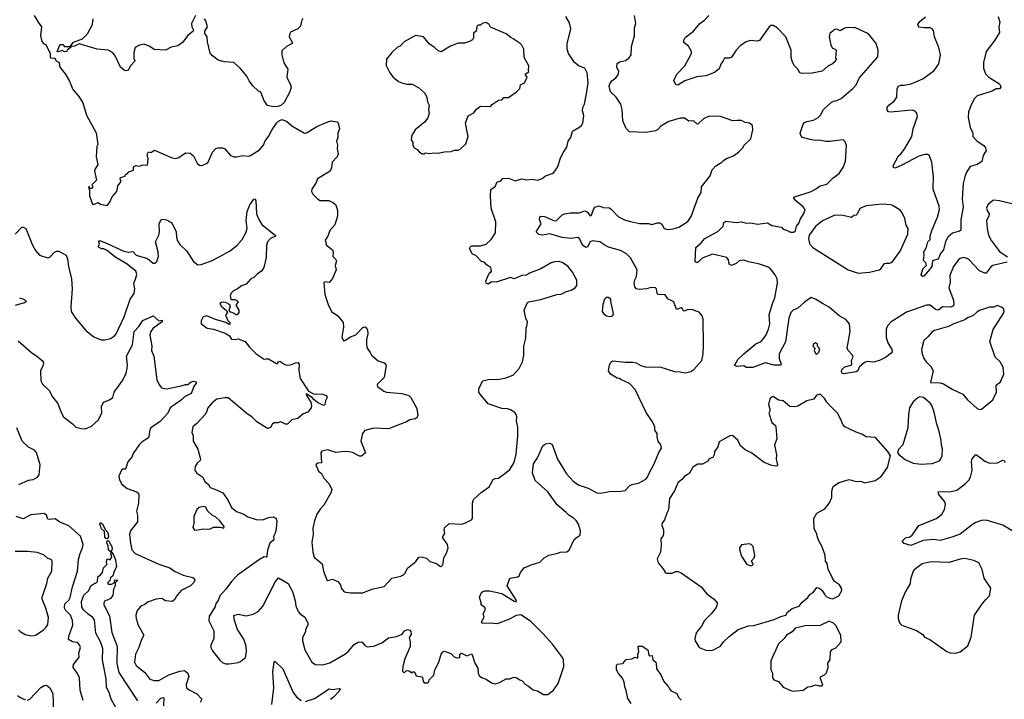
# Model space of a CAD drawing. Extents: x 2057697 to 2160550, y 827490 to 1016834.
# Tile 355 of 509: x 2098125 to 2106908, y 954272 to 960338. Entities that reach past the tile are written whole.
import ezdxf

# ---------------------------------------------------------------- set-up
doc = ezdxf.new("R2010")
doc.units = 0

msp = doc.modelspace()

# ---------------------------------------------------------------- linework, layer by layer
at = {"layer": '0CON20XD'}
for points in [[(2098255.7, 960375.7), (2098290, 960315), (2098321.2, 960275), (2098310, 960195), (2098322.3, 960142.3), (2098341.7, 960121.7), (2098360, 960115), (2098397, 960037), (2098397.5, 960005), (2098403.6, 959993.6), (2098436.1, 959996.1), (2098450.7, 959970.7), (2098478.8, 959955), (2098483.3, 959913.3), (2098532.5, 959855), (2098569.1, 959789.1), (2098599.2, 959715), (2098653, 959653), (2098688, 959595), (2098721.2, 959485), (2098806.9, 959326.9), (2098822.5, 959225), (2098813.9, 959206.1), (2098808.8, 959115), (2098823.6, 959046.4), (2098795, 959000), (2098792.5, 958985), (2098810, 958905), (2098770, 958865), (2098777.5, 958845), (2098765, 958830), (2098751.7, 958831.7), (2098745, 958850), (2098740, 958845), (2098746.7, 958815), (2098748.6, 958765), (2098775, 958690), (2098785, 958687.5), (2098825, 958707.5), (2098845, 958692.5), (2098905, 958680), (2098930.7, 958709.3), (2098951.7, 958758.3), (2098993.3, 958805), (2099000, 958855), (2099030, 958895), (2099022.5, 958915), (2099025, 958930), (2099065, 958940), (2099070, 958955), (2099085, 958962.5), (2099099.3, 958980.7), (2099140, 958995), (2099140, 959025), (2099148.3, 959031.7), (2099165, 959036.7), (2099195, 959030), (2099225, 959043.3), (2099265, 959040), (2099272.5, 959095), (2099262.5, 959135), (2099275, 959157.5), (2099295, 959152.5), (2099327, 959173), (2099475, 959108), (2099515, 959100), (2099545, 959108.8), (2099605, 959148.8), (2099646.4, 959146.4), (2099675, 959123.3), (2099711.7, 959051.7), (2099735, 959035.8), (2099759.7, 959040.3), (2099805, 959061.2), (2099845, 959156.7), (2099875, 959188.8), (2099895, 959193.8), (2099933.6, 959193.6), (2099955, 959186.2), (2100007, 959127), (2100035, 959113.8), (2100060, 959115), (2100116.4, 959126.4), (2100165, 959121.2), (2100184.1, 959125.9), (2100264.1, 959175.9), (2100300.8, 959219.2), (2100315, 959257.5), (2100346.1, 959293.9), (2100375, 959352.5), (2100416.4, 959413.6), (2100435, 959432.5), (2100465, 959447.5), (2100505, 959432.5), (2100551.7, 959391.7), (2100665, 959326.2), (2100685, 959326.7), (2100774.3, 959385.7), (2100872.7, 959427.3), (2100905, 959433.8), (2100957, 959427), (2100967, 959417), (2100976.7, 959365), (2100963.8, 959325), (2100963.8, 959285), (2100951.2, 959255), (2100959.5, 959219.5), (2100956.7, 959185), (2100965, 959140), (2100955.8, 959114.2), (2100913.8, 959065), (2100906.7, 959015), (2100893.6, 958986.4), (2100782.3, 958917.7), (2100770, 958885), (2100730, 958825), (2100726.7, 958805), (2100739.3, 958779.3), (2100781.7, 958738.3)], [(2099693.3, 960375), (2099658.8, 960305), (2099661.2, 960275), (2099676, 960245), (2099672, 960235), (2099623.7, 960196.3), (2099576.9, 960133.1), (2099535, 960104), (2099475, 960093.3), (2099425, 960066), (2099325, 960072), (2099285, 960098), (2099235, 960119.2), (2099195, 960110.8), (2099155, 960088.8), (2099143.9, 960043.9), (2099143.3, 959995), (2099152.5, 959975), (2099150, 959965), (2099113.9, 959926.1), (2099093.6, 959886.4), (2099075, 959880), (2099060, 959885), (2099025, 959913.8), (2098975, 960022.5), (2098953.3, 960045), (2098915.5, 960065.5), (2098815, 960075.7), (2098655, 960123.8), (2098615, 960102.5), (2098591.7, 960098.3), (2098550, 960065), (2098545, 960052.5), (2098525, 960050), (2098505, 960062.5), (2098465, 960050), (2098460, 960055), (2098480, 960105), (2098490, 960115), (2098510, 960115), (2098525, 960100), (2098575, 960100), (2098605, 960137.5), (2098685, 960167.5), (2098729.7, 960210.3), (2098775.6, 960294.4), (2098782.2, 960345)], [(2100652.3, 960347.7), (2100638.8, 960325), (2100629.5, 960280.5), (2100607.5, 960255), (2100542.3, 960227.7), (2100533.8, 960215), (2100528.8, 960185), (2100555.9, 960135.9), (2100555.9, 960124.1), (2100505, 960100), (2100465, 960060), (2100462.5, 960025), (2100481.7, 959951.7), (2100516, 959895), (2100507.5, 959825), (2100542, 959755), (2100546, 959735), (2100533.8, 959695), (2100485, 959597.5), (2100455, 959571.2), (2100428.3, 959561.7), (2100385, 959558.8), (2100335, 959573.3), (2100306.7, 959615), (2100275, 959690), (2100255, 959700), (2100205, 959747.5), (2100172.2, 959792.2), (2100150.8, 959835), (2100093.3, 959905), (2100035, 959954.3), (2099952.9, 959962.9), (2099895, 959977.5), (2099845, 960016.2), (2099825, 960040), (2099799.1, 960139.1), (2099798.6, 960185), (2099775.6, 960215.6), (2099775.6, 960235), (2099799.2, 960275), (2099785, 960327.5), (2099775, 960346.2)], [(2099865, 956146.7), (2099936.7, 956115), (2099985, 956047.5), (2100013.3, 955985), (2100059.3, 955949.3), (2100125, 955926.2), (2100159.7, 955899.7), (2100235, 955877.8), (2100295, 955874.3), (2100345, 955894), (2100385, 955900), (2100409.5, 955889.5), (2100418.8, 955865), (2100413.3, 955795), (2100403.3, 955755), (2100388, 955725), (2100391.2, 955695), (2100356.2, 955665), (2100337, 955603), (2100330.7, 955549.3), (2100325, 955542.5), (2100305, 955543.3), (2100254.6, 955515.4), (2100068.1, 955381.9), (2100014.3, 955325), (2099965.5, 955254.5), (2099910, 955195), (2099896.2, 955155), (2099875, 955127.5), (2099867.7, 955102.3), (2099826.7, 955033.3), (2099816.7, 955015), (2099811.7, 954971.7), (2099857.5, 954885), (2099856.2, 954815), (2099831.2, 954755), (2099831.2, 954735), (2099843.8, 954705), (2099910.5, 954620.5), (2099938.3, 954598.3), (2099965, 954588.8), (2099995, 954588), (2100075, 954600), (2100095, 954608.8), (2100138.8, 954645), (2100148, 954695), (2100145.7, 954745.7), (2100125, 954810), (2100068, 954895), (2100041.2, 954975), (2100035, 955020), (2100075, 955031.2), (2100145, 955018.8), (2100207.3, 955032.7), (2100253.8, 955055), (2100294.2, 955105), (2100406.2, 955325), (2100435, 955356.7), (2100521.2, 955305), (2100557.5, 955235), (2100581.7, 955151.7), (2100587.3, 955107.3), (2100609.2, 955055), (2100626, 955035), (2100668.8, 955005), (2100694.3, 954955), (2100694.2, 954935), (2100676, 954895), (2100673.8, 954875), (2100647.1, 954825), (2100648.6, 954795), (2100668, 954715), (2100730, 954605), (2100764.2, 954584.2), (2100828.8, 954581.2), (2100891.2, 954598.8), (2101025, 954676), (2101058, 954702), (2101107.5, 954762.5), (2101145, 954782.2), (2101177.5, 954785), (2101205, 954753.8), (2101225, 954742), (2101285, 954745.8), (2101355, 954778), (2101415, 954820.6), (2101485.6, 954834.4), (2101535.7, 954854.3), (2101557.5, 954885), (2101585, 954896.7), (2101605, 954890), (2101615, 954877.5), (2101616, 954854), (2101600, 954825), (2101608, 954785), (2101607.5, 954745), (2101561.2, 954635), (2101543.3, 954565), (2101540, 954525), (2101555, 954510), (2101575, 954530), (2101595, 954527.5), (2101625, 954510), (2101633, 954517), (2101647, 954517), (2101663, 954483), (2101715, 954473.3), (2101727.5, 954427.5), (2101738.3, 954418.3), (2101765, 954420), (2101775, 954430), (2101777.5, 954445), (2101820.7, 954489.3), (2101828.8, 954535), (2101863.3, 954605), (2101884.4, 954675.6), (2101900, 954695), (2101915, 954701.2), (2101971.2, 954681.2), (2102001.7, 954651.7), (2102025, 954642.5), (2102050, 954645), (2102050, 954675), (2102065, 954683.3), (2102115, 954660), (2102158.3, 954678.3), (2102184.1, 954594.1), (2102211.7, 954551.7), (2102213.3, 954505), (2102223.8, 954485), (2102245, 954466.2), (2102285, 954452), (2102335, 954418.8), (2102365, 954411.2), (2102405, 954422), (2102464.3, 954455.7), (2102495, 954456), (2102535, 954468.8), (2102555, 954466.2), (2102585, 954446.7), (2102606.1, 954436.1), (2102637.5, 954405), (2102665, 954390), (2102705, 954355.7), (2102745, 954347.5), (2102797.5, 954315), (2102836.7, 954315), (2102886.6, 954353.4), (2102927.1, 954415), (2102979.4, 954565), (2102975.6, 954624.4), (2102967.9, 954645), (2102877.4, 954765), (2102790.9, 954860.9), (2102680.2, 954970.2), (2102596.2, 955026.2), (2102555, 955022), (2102495, 954988), (2102385, 954946.7), (2102325, 954953.3), (2102250, 954950), (2102243.8, 954965), (2102268, 955005), (2102260, 955035), (2102280, 955075), (2102273.3, 955093.3), (2102242.5, 955115), (2102242.5, 955135), (2102226.2, 955185), (2102243.8, 955225), (2102255, 955233.8), (2102275, 955240), (2102315, 955239.2), (2102425, 955216.7), (2102535, 955147.5), (2102555, 955142.5), (2102556.7, 955155), (2102472, 955285), (2102497.5, 955355), (2102567.5, 955365), (2102580, 955375), (2102593.8, 955405), (2102624.2, 955445.8), (2102686.1, 955473.9), (2102765, 955496.2), (2102802.5, 955535), (2102845, 955558.8), (2102924.1, 955575.9), (2102945, 955586), (2103005, 955588.8), (2103025.6, 955604.4), (2103071.7, 955698.3), (2103087.5, 955715), (2103125, 955737.5), (2103127.1, 955775), (2103109.2, 955835), (2103087.4, 955867.4), (2103061.9, 955891.9), (2103023.3, 955915), (2103000.9, 955940.9), (2102918.6, 956008.6), (2102835.5, 956125.5), (2102722.5, 956225), (2102700, 956295), (2102709.2, 956375), (2102743.1, 956426.9), (2102792.5, 956535), (2102815, 956554), (2102855, 956560), (2102875.8, 956545.8), (2102922, 956415), (2103004, 956285), (2103066.2, 956215), (2103114.4, 956184.4), (2103195, 956156.5), (2103272.5, 956115), (2103305, 956112.5), (2103385, 956128), (2103485, 956128.8), (2103525, 956136.7), (2103565, 956178.8), (2103585, 956188.8), (2103645, 956201.2), (2103711.7, 956238.3), (2103725.7, 956254.3), (2103736, 956285), (2103785.6, 956374.4), (2103826.7, 956475), (2103851.2, 956515), (2103843.3, 956545), (2103818.8, 956575), (2103810, 956615), (2103812.5, 956645), (2103790, 956675), (2103790, 956705), (2103769.5, 956749.5), (2103713, 956833), (2103615, 957038.8), (2103565, 957092), (2103486.4, 957126.4), (2103475, 957136.7), (2103455, 957140), (2103395, 957173.8), (2103377.5, 957205), (2103387.5, 957255), (2103399.3, 957280.7), (2103416.2, 957293.8), (2103525, 957282.5), (2103595, 957282), (2103625, 957275.8), (2103665, 957252.5), (2103715, 957237.5), (2103835, 957240), (2103965, 957197.5), (2104015, 957195.7), (2104064.1, 957185.9), (2104112.4, 957197.6), (2104139.2, 957215), (2104210.8, 957295), (2104222, 957355), (2104225.8, 957435), (2104221.2, 957665), (2104213.6, 957693.6), (2104185, 957726.7), (2104125, 957748.8), (2104085, 957751.2), (2104055, 957736.7), (2104045, 957740), (2104037.3, 957757.3), (2104025, 957766.2), (2103985, 957750), (2103959.7, 957819.7), (2103905, 957845.7), (2103882.4, 957882.4), (2103820, 957885), (2103812.7, 957895), (2103806, 957935), (2103795, 957944), (2103758.1, 957948.1), (2103715, 957934.4), (2103655, 957929.4), (2103625, 957937.1), (2103611.5, 957955), (2103607.1, 957985), (2103612.1, 958015), (2103627.7, 958045), (2103632.3, 958105), (2103573.5, 958213.5), (2103538.7, 958248.7), (2103485, 958277.9), (2103376.9, 958306.9), (2103344.3, 958324.3), (2103300, 958355), (2103235, 958364.2), (2103215, 958354), (2103188.9, 958311.1), (2103175, 958304.2), (2103145.6, 958325), (2103118.6, 958385), (2103105, 958392.9), (2103045, 958385.6), (2102965, 958394.5), (2102855, 958427.1), (2102785, 958416), (2102755, 958421.2), (2102733.3, 958445), (2102776.2, 958515), (2102762.5, 958555), (2102765, 958578.8), (2102775, 958585.8), (2102805, 958580), (2102895, 958541.4), (2102913.2, 958546.8), (2102964.4, 958595.6), (2102985, 958604), (2103035, 958613.8), (2103115, 958613.8), (2103165, 958632.9), (2103189.7, 958619.7), (2103215, 958587.5), (2103225.9, 958594.1), (2103242, 958645), (2103255, 958663.3), (2103295, 958675.8), (2103330.7, 958660.7), (2103385, 958657.5), (2103405, 958644.5), (2103465, 958579.6), (2103520.9, 958550.9), (2103572.4, 958537.6), (2103655, 958517.5), (2103735, 958518.6), (2103765, 958509.2), (2103815, 958524.2), (2103835, 958524), (2103852.3, 958512.3), (2103875, 958473.8), (2103905, 958466), (2103955, 958470.6), (2104003.3, 958485), (2104085, 958538), (2104115, 958580), (2104173.5, 958745), (2104203.5, 958795), (2104206.9, 958845), (2104285.3, 958944.7), (2104303.3, 958996.7), (2104335, 959034.4), (2104389.2, 959065), (2104406.5, 959083.5), (2104435, 959102.5), (2104485, 959120), (2104535.6, 959154.4), (2104576.7, 959195), (2104583.6, 959216.4), (2104645.9, 959274.1), (2104663.8, 959355), (2104662.5, 959395), (2104635, 959413.3), (2104595, 959420), (2104565, 959437.5), (2104525, 959436.7), (2104485, 959436), (2104375, 959474.3), (2104275, 959477.5), (2104225, 959454), (2104175, 959406), (2104165, 959408), (2104135, 959436), (2104095, 959432.5), (2104055, 959457.5), (2104015, 959458.9), (2103915, 959430.5), (2103845, 959386.9), (2103814.3, 959355), (2103795, 959345.5), (2103711.1, 959331.1), (2103565, 959338), (2103535, 959367.5), (2103506.2, 959435), (2103499.2, 959535), (2103487.5, 959585), (2103444.3, 959645), (2103396.2, 959695), (2103382.5, 959745), (2103388.8, 959765), (2103408.3, 959791.7), (2103441.7, 959818.3), (2103463.9, 959846.1), (2103470, 959875), (2103452.9, 959915), (2103455, 959946.7), (2103475, 959962), (2103527.7, 959972.3), (2103558.8, 959995), (2103578.8, 960025), (2103582.3, 960097.7), (2103608.8, 960195), (2103610, 960265), (2103621.2, 960305), (2103610, 960375)], [(2100781.7, 958738.3), (2100805, 958723.3), (2100884.1, 958724.1), (2100925, 958703.3), (2100943.8, 958685), (2100960.8, 958635), (2100960.8, 958585), (2100935, 958507.5), (2100892.7, 958457.3), (2100873.3, 958405), (2100849.3, 958370.7), (2100863.3, 958325), (2100916.7, 958285), (2100921.2, 958265), (2100917.5, 958225), (2100945, 958197.5), (2100950, 958185), (2100940, 958145), (2100947.5, 958105), (2100915, 958027.5), (2100885, 957993.3), (2100851.2, 957998.8), (2100837.5, 957992.5), (2100847.5, 957885), (2100875.8, 957795), (2100906, 957735), (2100964.2, 957694.2), (2101010, 957635), (2101014.2, 957595), (2101000, 957505), (2101015, 957472.5), (2101026.1, 957473.9), (2101075, 957508.8), (2101123.3, 957525), (2101185, 957590), (2101205, 957596.7), (2101219.3, 957589.3), (2101228.3, 957568.3), (2101230, 957535), (2101217.5, 957485), (2101217.5, 957435), (2101225.8, 957405.8), (2101252.5, 957367.5), (2101264.5, 957344.5), (2101323.2, 957293.2), (2101377.5, 957275), (2101393.8, 957255), (2101377.5, 957145), (2101317.5, 957085), (2101312.5, 957075), (2101317.5, 957065), (2101373.4, 957023.4), (2101397.5, 957015), (2101535, 957001.2), (2101596.7, 956985), (2101613.8, 956965), (2101667.3, 956867.3), (2101676.7, 956805), (2101666.7, 956785), (2101653.9, 956776.1), (2101605, 956767.5), (2101575, 956750), (2101415, 956686), (2101285, 956692.5), (2101205, 956671.2), (2101182, 956645), (2101168.6, 956575), (2101208.8, 956471.2), (2101175, 956442.5), (2101155, 956443.3), (2101095, 956475.6), (2101045, 956483.8), (2100995, 956481.2), (2100945, 956474.4), (2100875, 956498.6), (2100821.7, 956488.3), (2100812.7, 956472.7), (2100816.7, 956383.3), (2100785, 956381.2), (2100767.5, 956365), (2100789.3, 956309.3), (2100817.7, 956287.7), (2100838, 956245), (2100885, 956196.7), (2100909.2, 956145), (2100900.8, 956115), (2100839.2, 956005), (2100805, 955968.8), (2100776.2, 955925), (2100754, 955865), (2100741.2, 955798.8), (2100744.3, 955745), (2100731.4, 955675), (2100739.2, 955585), (2100752.1, 955542.1), (2100822.7, 955482.7), (2100835.8, 955415), (2100865, 955337.5), (2100875, 955333.8), (2100915.8, 955345.8), (2100963.6, 955323.6), (2100986.7, 955295), (2100993.3, 955265), (2101020.8, 955230.8), (2101075, 955222.5), (2101185, 955223.8), (2101265.9, 955254.1), (2101375, 955279.2), (2101445, 955353.3), (2101525, 955371.2), (2101547.3, 955382.7), (2101562.5, 955397.5), (2101585, 955443.8), (2101657.7, 955502.3), (2101685, 955540), (2101705, 955543.3), (2101755, 955533.3), (2101785, 955503.8), (2101843.6, 955483.6), (2101878.3, 955458.3), (2101889.3, 955460.7), (2101902.5, 955485), (2101907.5, 955535), (2101933.6, 955576.4), (2101947, 955623), (2101940, 955655), (2101900, 955715), (2101898.8, 955725), (2101918.3, 955751.7), (2101911.2, 955785), (2101915, 955802.5), (2101955, 955842.5), (2102065, 955836.7), (2102095.9, 955844.1), (2102155.9, 955874.1), (2102163.6, 955886.4), (2102164.1, 956024.1), (2102172, 956055), (2102240.7, 956119.3), (2102312.6, 956167.4), (2102350, 956235), (2102365, 956244.3), (2102395, 956246.7), (2102465, 956295.7), (2102498, 956325), (2102537.1, 956385), (2102555, 956460), (2102567.8, 956625), (2102568.3, 956701.7), (2102557.5, 956755), (2102560, 956795), (2102554, 956815), (2102540.9, 956830.9), (2102503.3, 956855), (2102475, 956864.3), (2102425, 956866.9), (2102305, 956910.4), (2102231.2, 956995), (2102222, 957015), (2102221.2, 957045), (2102257.5, 957115), (2102305, 957128), (2102405, 957130), (2102465, 957142.5), (2102530.3, 957169.7), (2102580, 957225), (2102610, 957285), (2102622.5, 957345), (2102622, 957425), (2102638.8, 957495), (2102643.8, 957585), (2102651.2, 957615), (2102653.3, 957645), (2102640, 957670), (2102623.8, 957745), (2102655, 957813.3), (2102665, 957821.2), (2102775, 957841.9), (2102915, 957884.4), (2102955, 957887.5), (2102995, 957910.5), (2103043.3, 957925), (2103080, 957945), (2103094.1, 957965.9), (2103095.7, 958014.3), (2103056.9, 958085), (2103015, 958137.5), (2102965, 958171.4), (2102935, 958180), (2102895.8, 958175.8), (2102865, 958167.5), (2102775, 958114.3), (2102673.3, 958075), (2102645, 958057.5), (2102605, 958056), (2102535.7, 958025.7), (2102503, 958037), (2102375, 957996.2), (2102335, 957998.8), (2102305, 957976.7), (2102287.5, 957985), (2102282.5, 958005), (2102312.5, 958075), (2102326.7, 958083.3), (2102332.5, 958095), (2102326.7, 958125), (2102290.5, 958150.5), (2102275, 958170), (2102245, 958180), (2102195, 958232), (2102165, 958246.2), (2102138.8, 958295), (2102140, 958305), (2102155, 958320), (2102235, 958318.6), (2102285, 958334.4), (2102330, 958375), (2102370, 958435), (2102371.9, 958535), (2102331.8, 958655), (2102324.5, 958765.5), (2102328, 958822), (2102365, 958850), (2102385, 958890), (2102415, 958897.5), (2102435, 958920), (2102485, 958923.8), (2102545, 958900), (2102605, 958918.1), (2102645, 958908.1), (2102695, 958913.5), (2102745, 958905.6), (2102785, 958920.6), (2102816.7, 958945), (2102873.3, 958965), (2102888.8, 958975), (2102925, 959023.3), (2102948, 959105), (2102975, 959156.7), (2103005, 959200), (2103017.5, 959255), (2103040, 959285), (2103055, 959342.5), (2103114.1, 959375.9), (2103136.7, 959395), (2103149.2, 959415), (2103157, 959483), (2103144.2, 959525.8), (2103149.2, 959555), (2103162.9, 959585), (2103185.4, 959694.6), (2103195.4, 959775), (2103186.9, 959865), (2103165, 959905.7), (2103115, 959924.4), (2103074, 959955), (2103021.4, 960035), (2103010, 960075), (2103007.7, 960122.3), (2103041.2, 960255), (2103029.5, 960309.5), (2102997.3, 960367.3)], [(2104353.4, 958446.6), (2104398.8, 958495), (2104405, 958526.7), (2104425, 958540), (2104515, 958529.2), (2104565, 958534), (2104605, 958522), (2104643.9, 958523.9), (2104705, 958513.8), (2104795, 958526), (2104835, 958500), (2104920, 958485), (2104935, 958467.5), (2104965, 958460), (2105000.7, 958440.7), (2105027, 958443), (2105046.4, 958453.6), (2105053.3, 958495), (2105076.7, 958525), (2105086.7, 958555), (2105120.7, 958609.3), (2105130, 958645), (2105115, 958668.8), (2105046, 958725), (2105030, 958745), (2105030, 958755), (2105185, 958805.8), (2105225, 958826), (2105264.5, 958855.5), (2105325, 958869.2), (2105382.6, 958927.4), (2105435.7, 958964.3), (2105471.7, 959018.3), (2105490, 959075), (2105500, 959215), (2105487, 959247), (2105470, 959265), (2105419.5, 959260.5), (2105355, 959250), (2105315, 959250.6), (2105256.1, 959263.9), (2105225, 959260), (2105175, 959267.5), (2105107.7, 959287.7), (2105093.8, 959305), (2105088, 959325), (2105112.9, 959405), (2105125, 959420), (2105145, 959430), (2105205, 959441.4), (2105248, 959465), (2105269.2, 959485), (2105294.2, 959535.8), (2105367, 959603), (2105385, 959612), (2105415, 959615.8), (2105453.8, 959635), (2105556.2, 959725), (2105586, 959755), (2105614, 959815), (2105778.8, 960005), (2105782, 960065), (2105765.9, 960125.9), (2105695, 960211.2), (2105575, 960268), (2105495, 960266), (2105474, 960256), (2105445, 960237.5), (2105415, 960253.3), (2105395, 960251.2), (2105351.2, 960215), (2105346.1, 960186.1), (2105360.5, 960110.5), (2105374.1, 960084.1), (2105400, 960075), (2105407.5, 960065), (2105402.5, 959995), (2105407.5, 959985), (2105400, 959965), (2105375, 959942.5), (2105335, 959922.5), (2105282.3, 959877.7), (2105195, 959861.4), (2105105, 959856.9), (2105084.6, 959864.6), (2105066.1, 959896.1), (2105035, 959926.7), (2105017.9, 959957.9), (2105007.7, 960002.3), (2105005.5, 960065.5), (2104960, 960185), (2104882.5, 960265), (2104845, 960286.7), (2104825, 960286.7), (2104810, 960275), (2104725, 960151.2), (2104705, 960147.1), (2104645, 960153.1), (2104605, 960140), (2104553.7, 960106.3), (2104515.8, 960065), (2104475, 960002.5), (2104455, 959995.6), (2104412.5, 959995), (2104400.7, 959970.7), (2104378.3, 959941.7), (2104365, 959898.8), (2104323.9, 959866.1), (2104244.1, 959835.9), (2104165, 959828.6), (2104059.3, 959790.7), (2103995, 959753.3), (2103977, 959757), (2103961.2, 959795), (2103987.4, 959852.6), (2104057.5, 959925), (2104117.1, 960035), (2104116.9, 960055), (2104092, 960102), (2104048.8, 960135), (2104049.2, 960155), (2104060.6, 960179.4), (2104134, 960235), (2104192, 960305), (2104233.8, 960335), (2104271.2, 960375)], [(2106853.1, 960365), (2106867.5, 960315), (2106858, 960275), (2106865.6, 960225), (2106823.8, 960155), (2106745.5, 960054.5), (2106722.5, 959955), (2106721.2, 959905), (2106741.2, 959855), (2106770, 959825), (2106857.9, 959767.9), (2106870, 959755), (2106876.7, 959735), (2106865, 959721.2), (2106835, 959720), (2106799.3, 959700.7), (2106665, 959656.9), (2106642.9, 959635), (2106615.5, 959584.5), (2106589.4, 959515), (2106585.8, 959465.8), (2106604, 959375), (2106626.2, 959325), (2106626.7, 959295), (2106665, 959252.5), (2106724.2, 959214.2), (2106738.8, 959195), (2106745, 959170), (2106720, 959125), (2106706.4, 959073.6), (2106665, 959046.2), (2106603, 959027), (2106568.1, 958971.9), (2106555.6, 958934.4), (2106541.9, 958875), (2106533.1, 958735), (2106539.5, 958665), (2106521.1, 958555), (2106520, 958460), (2106509.2, 958450.8), (2106447, 958433), (2106403.8, 958396.2), (2106381.7, 958358.3), (2106365.3, 958285), (2106338.9, 958251.1), (2106325, 958211.2), (2106315, 958200), (2106266.7, 958185), (2106262, 958135), (2106228, 958095), (2106190.7, 958049.3), (2106175, 958050), (2106166.7, 958065), (2106183, 958117), (2106212.5, 958145), (2106207, 958167), (2106188.3, 958188.3), (2106193.8, 958235), (2106188.6, 958265), (2106213, 958307), (2106225, 958354.3), (2106245.8, 958375), (2106245.6, 958405), (2106260.5, 958455), (2106310.7, 958575), (2106329.6, 958645), (2106325.5, 958675), (2106272, 958825), (2106276.7, 958935), (2106259.7, 959065), (2106237.5, 959127.5), (2106225, 959135.5), (2106197.5, 959135), (2106145, 959119.5), (2105995, 959038.6), (2105933.8, 959013.8), (2105920, 959020), (2105916.7, 959035), (2105965, 959123.3), (2105986.3, 959143.7), (2106020.7, 959189.3), (2106082, 959295), (2106095.9, 959364.1), (2106132, 959475), (2106128.8, 959505), (2106112.3, 959522.3), (2106085, 959530.8), (2105892.4, 959512.4), (2105876, 959516), (2105861.7, 959531.7), (2105863.3, 959555), (2105876.2, 959575), (2105925, 959612), (2105950, 959645), (2105950.8, 959725), (2105963.8, 959745), (2105985, 959752.9), (2106015, 959752.5), (2106075.4, 959764.6), (2106181.1, 959808.9), (2106282.9, 959885), (2106324.4, 959945), (2106339.2, 960025), (2106325, 960090), (2106283.8, 960185), (2106275, 960240), (2106264, 960255), (2106245, 960264.4), (2106194.5, 960265.5), (2106145, 960271.2), (2106137.1, 960295), (2106155, 960322.9), (2106205.3, 960364.7)], [(2101735, 959140), (2101745, 959150), (2101785, 959142.5), (2101815, 959150), (2101855, 959147.5), (2101915, 959160), (2101975, 959162.5), (2102005, 959172.5), (2102035, 959172.5), (2102055, 959182.5), (2102105, 959230), (2102126.2, 959295), (2102102, 959415), (2102125, 959480), (2102175, 959507.5), (2102200.7, 959539.3), (2102235, 959567.5), (2102325, 959562.5), (2102342.5, 959585), (2102395, 959620), (2102425, 959623.3), (2102445, 959642.5), (2102486.1, 959643.9), (2102557.5, 959695), (2102587.5, 959725), (2102593.3, 959755), (2102627.1, 959772.9), (2102652.5, 959825), (2102637.5, 959845), (2102637.5, 959855), (2102667, 959873), (2102662.5, 959885), (2102666.7, 959925), (2102625, 960000), (2102622.5, 960075), (2102605, 960110), (2102590, 960125), (2102528.3, 960168.3), (2102505, 960177.5), (2102465, 960212.5), (2102325, 960272.5), (2102312.5, 960295), (2102285, 960312.5), (2102250, 960305), (2102235, 960290), (2102215, 960290), (2102201.7, 960278.3), (2102197.5, 960235), (2102173, 960217), (2102173.3, 960175), (2102165, 960157.5), (2102137, 960143), (2102091.7, 960128.3), (2102035, 960127.5), (2101969.3, 960100.7), (2101885, 960050), (2101859.3, 960059.3), (2101823, 960093), (2101780.7, 960120.7), (2101726.1, 960186.1), (2101655, 960196.7), (2101555, 960140), (2101518.3, 960101.7), (2101495, 960092.5), (2101443.6, 960046.4), (2101397.5, 959985), (2101395, 959930), (2101426.7, 959865), (2101456.1, 959826.1), (2101505, 959786.7), (2101535, 959773.8), (2101575, 959761.2), (2101625, 959762.5), (2101683.6, 959733.6), (2101737.5, 959685), (2101757.5, 959645), (2101763.6, 959603.6), (2101776.7, 959575), (2101772.5, 959535), (2101776.7, 959505), (2101767, 959463), (2101736.7, 959423.3), (2101652.5, 959355), (2101623.6, 959306.4), (2101617.5, 959265), (2101631.7, 959241.7), (2101632.5, 959215), (2101642.5, 959195), (2101669.3, 959179.3), (2101690, 959155), (2101715, 959140), (2101735, 959140)], [(2098086.4, 958423.6), (2098143.9, 958486.1), (2098155, 958487.5), (2098180, 958475), (2098240, 958325), (2098265, 958276.7), (2098302.5, 958235), (2098375, 958211.2), (2098395, 958217.5), (2098435, 958262.5), (2098455, 958272.5), (2098475, 958272.5), (2098540, 958235), (2098553.3, 958205), (2098560, 958135), (2098586.9, 958025), (2098593.1, 957935), (2098580.6, 957775), (2098585.8, 957735), (2098624.4, 957674.4), (2098716.2, 957565), (2098787.3, 957507.3), (2098851.7, 957481.7), (2098885, 957480), (2098935, 957492.5), (2098970.8, 957515), (2098985, 957534), (2099057.5, 957685), (2099111.8, 957845), (2099146.2, 957895), (2099152.3, 957935), (2099143.2, 957985), (2099158.8, 958021.2), (2099169.6, 958065), (2099162.5, 958095), (2099083.3, 958155), (2098975, 958222.8), (2098905, 958278), (2098875, 958293.3), (2098855, 958292), (2098833.8, 958305), (2098826.7, 958315), (2098837.5, 958335), (2098830, 958355), (2098832.5, 958365), (2098847.5, 958365), (2098885, 958350.4), (2099055, 958271.9), (2099095, 958262.3), (2099135, 958269.2), (2099165, 958237.5), (2099265.8, 958205.8), (2099315, 958166), (2099335, 958164), (2099349.5, 958180.5), (2099364, 958225), (2099361.2, 958265), (2099338, 958355), (2099365.6, 958415), (2099371.5, 958445), (2099370, 958515), (2099386.6, 958553.4), (2099402.3, 958557.7), (2099435, 958551.9), (2099481.5, 958525), (2099521.1, 958445), (2099525.5, 958394.5), (2099533.8, 958365), (2099553, 958333), (2099612.5, 958275), (2099675, 958180), (2099715, 958148.8), (2099745, 958152), (2099835, 958185.8), (2099905, 958220), (2100004.2, 958275), (2100065, 958325.8), (2100110.6, 958375), (2100141.4, 958435), (2100154.3, 958475), (2100146.2, 958545), (2100155.7, 958625), (2100179.2, 958685), (2100215, 958736.2), (2100225, 958740), (2100231.7, 958721.7), (2100237.1, 958605), (2100258, 958555), (2100285, 958511.2), (2100406.7, 958413.3), (2100407.5, 958405), (2100361.2, 958385), (2100336.1, 958353.9), (2100326.1, 958323.9), (2100323.6, 958216.4), (2100303.8, 958125), (2100285, 958096.7), (2100243.2, 958066.8), (2100215, 958036.2), (2100186.7, 958025), (2100145, 957976.2), (2100105, 957963.3), (2100067.5, 957935), (2100031.7, 957918.3), (2100011.7, 957898.3), (2100003.6, 957873.6), (2100010, 957840), (2100045, 957840), (2100072.5, 957825), (2100072.5, 957815), (2100057.5, 957795), (2100057.5, 957785), (2100080, 957745), (2100080, 957725), (2100066.4, 957703.6), (2100053, 957703), (2100040, 957715), (2100000, 957730), (2099992.5, 957745), (2100006.7, 957785), (2099997, 957797), (2099965, 957813.3), (2099945.7, 957815.7), (2099925, 957814), (2099911.2, 957805), (2099925, 957778), (2099967.5, 957745), (2099980, 957725), (2099962.5, 957705), (2099963.3, 957695), (2099982.7, 957652.7), (2099998.8, 957635), (2100000, 957620), (2099995, 957617.5), (2099964.2, 957634.2), (2099872.9, 957662.9), (2099795, 957695.6), (2099763, 957687), (2099745, 957650), (2099745, 957622.5), (2099797.5, 957585), (2099855, 957576.2), (2099959.5, 957539.5), (2099996.4, 957516.4), (2100015, 957487.5), (2100047, 957483), (2100075, 957490), (2100135.8, 957465.8), (2100174.5, 957414.5), (2100235, 957356), (2100305, 957306.7), (2100325, 957312.5), (2100345, 957310), (2100415, 957270), (2100425, 957270), (2100432.5, 957285), (2100445, 957290), (2100490.3, 957260.3), (2100515, 957254.2), (2100542.3, 957257.7), (2100585, 957275.8), (2100607, 957277), (2100618, 957265), (2100614.1, 957205.9), (2100625.8, 957135), (2100701.4, 957021.4), (2100745, 956999.4), (2100827, 956997), (2100862.5, 956985), (2100867.5, 956965), (2100854.2, 956935.8), (2100848, 956902), (2100835.9, 956894.1), (2100782, 956922), (2100748.2, 956948.2), (2100735, 956966.2), (2100681.7, 956998.3), (2100683.3, 956985), (2100721.4, 956925), (2100729.2, 956895), (2100726, 956875), (2100694.3, 956835.7), (2100655, 956819.2), (2100605, 956778.6), (2100553.8, 956766.2), (2100515, 956729.4), (2100495, 956729.5), (2100455, 956750), (2100428.9, 956741.1), (2100395, 956740), (2100379.7, 956730.3), (2100362, 956698), (2100335, 956690.8), (2100240.2, 956750.2), (2100195.6, 956795), (2100155, 956819.2), (2099985, 956962.2), (2099956.6, 956963.4), (2099885, 956950), (2099840.7, 956919.3), (2099804.3, 956875), (2099792.9, 956835), (2099780, 956815), (2099706.6, 956733.4), (2099668.8, 956705), (2099660, 956655), (2099672.5, 956625), (2099673.3, 956575), (2099713.9, 956503.9), (2099736.7, 956415), (2099736.2, 956405), (2099709.5, 956380.5), (2099690.5, 956349.5), (2099688.8, 956315), (2099705, 956291.2), (2099758.8, 956255), (2099775.9, 956215.9), (2099809.5, 956189.5), (2099824.1, 956164.1), (2099865, 956146.7)], [(2105605, 958075.8), (2105705, 958084.2), (2105795, 958106.2), (2105807.1, 958112.9), (2105839.5, 958160.5), (2105855, 958166), (2105885, 958163.8), (2105908.8, 958175), (2105978.5, 958271.5), (2106045.8, 958425), (2106051.2, 958475), (2106031.2, 958505), (2106020, 958565), (2105996.2, 958615), (2105977.3, 958637.3), (2105917.6, 958677.6), (2105895, 958685.7), (2105815, 958692.7), (2105675, 958677.8), (2105618, 958652), (2105595, 958603.3), (2105585, 958593.3), (2105565, 958590), (2105545, 958572.5), (2105470.7, 958590.7), (2105395, 958592), (2105285, 958542), (2105225, 958493.3), (2105166.7, 958415), (2105160, 958385), (2105167.5, 958355), (2105173.9, 958333.9), (2105198.8, 958305), (2105515, 958104), (2105605, 958075.8)], [(2106975, 958693.5), (2106865, 958720.8), (2106815, 958728), (2106805, 958723.3), (2106760, 958685), (2106748.8, 958655), (2106753.8, 958635), (2106774, 958605), (2106770, 958585), (2106748.6, 958545), (2106753.7, 958473.7), (2106765.5, 958415), (2106793.6, 958363.6), (2106865, 958270), (2106935, 958222)], [(2106932.5, 958175), (2106805.4, 958144.6), (2106791.4, 958135), (2106745, 958076.7), (2106734.2, 958075.8), (2106685, 958097.8), (2106595, 958194.3), (2106576.2, 958206.2), (2106545, 958214.2), (2106515, 958208), (2106495, 958191.2), (2106455.7, 958135), (2106421.1, 958055), (2106424.3, 957995), (2106411.4, 957945), (2106454.5, 957835), (2106456.2, 957795), (2106450, 957780), (2106425, 957772), (2106355, 957776.3), (2106325, 957749.5), (2106313.6, 957746.4), (2106295, 957750.4), (2106245, 957791.5), (2106215, 957791.2), (2106035, 957727.7), (2105970.8, 957685), (2105898.7, 957641.3), (2105866.4, 957605), (2105853.8, 957575), (2105853.4, 957503.4), (2105870, 957455), (2105905.3, 957395), (2105906.8, 957375), (2105898, 957362), (2105848.1, 957321.9), (2105800.9, 957299.1), (2105745, 957280.6), (2105685, 957287.5), (2105660.3, 957279.7), (2105612.9, 957237.1), (2105600, 957205), (2105586.2, 957193.8), (2105475, 957178), (2105462.7, 957182.7), (2105456, 957195), (2105459.4, 957215), (2105485, 957240), (2105542.5, 957255), (2105547.5, 957265), (2105543.3, 957295), (2105560, 957325), (2105554, 957345), (2105514.7, 957384.7), (2105505.4, 957405.4), (2105531.8, 957555), (2105525.4, 957625), (2105495, 957662.5), (2105435, 957696.2), (2105345, 957772.5), (2105285, 957806.4), (2105225, 957844.4), (2105185, 957857.1), (2105125, 957817.5), (2105065, 957763.3), (2105025, 957744.3), (2105005, 957725.8), (2104986.4, 957675), (2104955, 957463.8), (2104898.5, 957355), (2104898.9, 957315), (2104918, 957265), (2104915.6, 957254.4), (2104854.1, 957254.1), (2104775, 957276), (2104665, 957234), (2104605, 957232.5), (2104585, 957250), (2104524, 957244), (2104502.5, 957252.5), (2104530, 957305), (2104585, 957356), (2104691.2, 957445), (2104740, 957465), (2104781.1, 957518.9), (2104805.5, 957575), (2104815.5, 957625), (2104810.6, 957705), (2104840.8, 957805), (2104862.3, 957855), (2104883.5, 957985), (2104880.5, 958025), (2104865, 958062), (2104821.9, 958115), (2104795, 958132.7), (2104715, 958157.5), (2104626.2, 958176.2), (2104585, 958192.5), (2104543.2, 958186.8), (2104515, 958162), (2104473.9, 958143.9), (2104453.3, 958155), (2104446.7, 958195), (2104432, 958215), (2104305, 958246.7), (2104211.4, 958208.6), (2104175, 958170), (2104160.6, 958170.6), (2104149.3, 958179.3), (2104156.7, 958305), (2104205, 958346.2), (2104236.7, 958385), (2104353.4, 958446.6)], [(2098125, 957856.9), (2098163.8, 957845), (2098183.3, 957825), (2098177.5, 957815), (2098085, 957788.5)], [(2103385, 957688), (2103405, 957691.2), (2103419.2, 957700.8), (2103421.2, 957715), (2103397, 957823), (2103397.5, 957845), (2103375, 957857.5), (2103355, 957857.5), (2103342.5, 957845), (2103326.2, 957795), (2103322, 957735), (2103334, 957715), (2103360, 957695), (2103385, 957688)], [(2106685, 956857.5), (2106705, 956862.5), (2106805.8, 956944.2), (2106838, 957015), (2106834.3, 957075), (2106874.1, 957105.9), (2106903.3, 957175), (2106897.3, 957237.3), (2106871.2, 957285), (2106827.3, 957327.3), (2106778.9, 957465), (2106808.3, 957571.7), (2106897, 957713), (2106906, 957735), (2106903.6, 957753.6), (2106883.6, 957773.6), (2106845, 957786.7), (2106815, 957772), (2106775, 957771.2), (2106685, 957741.2), (2106661.2, 957728.8), (2106625.6, 957694.4), (2106585, 957680.8), (2106555, 957660.6), (2106456.7, 957625), (2106410.5, 957599.5), (2106285.6, 957564.4), (2106260, 957550), (2106225, 957506.2), (2106190, 957475), (2106168.6, 957395), (2106174.3, 957354.3), (2106189.2, 957315), (2106209.2, 957285), (2106253.6, 957243.6), (2106274.4, 957205), (2106250, 957100), (2106335, 957098), (2106365, 957088.8), (2106447.9, 957037.9), (2106536.7, 956995), (2106580, 956945), (2106665, 956867.5), (2106685, 956857.5)], [(2098110.7, 957470.7), (2098234.3, 957364.3), (2098276.8, 957336.8), (2098325, 957296.2), (2098337.7, 957277.7), (2098336.2, 957255), (2098310.8, 957205), (2098314, 957115), (2098330, 957085), (2098390.8, 957025), (2098414.2, 956975), (2098465, 956911.2), (2098495, 956831.2), (2098517.5, 956795), (2098595, 956732), (2098625, 956700), (2098675, 956688), (2098702.3, 956687.7), (2098733.9, 956693.9), (2098765, 956710), (2098825, 956763.8), (2098857.5, 956825), (2098854, 956885), (2098874.2, 956925.8), (2098925, 956946.7), (2098955, 956967.5), (2098968.8, 957015), (2099045, 957121.2), (2099075, 957184), (2099084.6, 957225), (2099087.5, 957255), (2099078.9, 957335), (2099130.9, 957435), (2099145.6, 957555), (2099189.4, 957600.6), (2099225, 957653.3), (2099315, 957695.7), (2099365, 957650), (2099396.7, 957655), (2099395, 957640), (2099314.5, 957585.5), (2099294.3, 957555), (2099286.5, 957525), (2099305.4, 957425), (2099300.6, 957385), (2099321.1, 957335), (2099347.5, 957125), (2099365.5, 957085.5), (2099391.7, 957051.7), (2099435, 957042.5), (2099565, 957068.8), (2099605, 957082.5), (2099625, 957082.5), (2099655, 957106.7), (2099675, 957112.5), (2099700, 957105), (2099700, 957095), (2099677.5, 957065), (2099655, 957002.5), (2099596.8, 956973.2), (2099567.5, 956945), (2099467.3, 956872.7), (2099446.9, 956825), (2099378.5, 956751.5), (2099295.8, 956695), (2099285.7, 956675), (2099275, 956607.5), (2099218.3, 956571.7), (2099192, 956545), (2099136.2, 956465), (2099126.7, 956435), (2099088.8, 956391.2), (2099072.5, 956335), (2099065, 956327.5), (2099045, 956326.7), (2099033.6, 956316.4), (2099010, 956265), (2099015, 956230), (2099035, 956193.3), (2099085, 956153.3), (2099167.5, 956125), (2099182.5, 956115), (2099189.3, 956099.3), (2099185.8, 956024.2), (2099167.7, 955952.3), (2099175.8, 955915), (2099176, 955855), (2099114.2, 955775), (2099105.8, 955745), (2099112.5, 955665), (2099125.8, 955605.8), (2099155, 955573.8), (2099365, 955479.2), (2099463.8, 955445), (2099505, 955417.5), (2099585, 955380.8), (2099669.1, 955359.1), (2099685, 955346.7), (2099688.8, 955335), (2099680, 955315), (2099648.8, 955285), (2099565, 955244), (2099521.3, 955188.7), (2099507.8, 955162.2), (2099485, 955144), (2099425, 955152), (2099393.6, 955173.6), (2099342.9, 955167.1), (2099265, 955138.8), (2099240.7, 955119.3), (2099205, 955103.3), (2099174.2, 955065.8), (2099161.2, 955025), (2099163.8, 954995), (2099182, 954935), (2099234, 954845), (2099211.9, 954805), (2099188.1, 954735), (2099159.2, 954675), (2099149.2, 954605), (2099163.6, 954573.6), (2099240.6, 954510.6), (2099285, 954453.8), (2099325, 954439.2), (2099365, 954440.6), (2099455, 954490.5), (2099555, 954522.7), (2099595, 954528.6), (2099625.4, 954505.4), (2099633.1, 954475), (2099611.4, 954405), (2099614, 954375), (2099636.8, 954356.8), (2099705, 954320.8), (2099750.8, 954275), (2099735, 954243.3)], [(2105235, 957353.3), (2105256.1, 957373.9), (2105260, 957395), (2105255, 957410), (2105240, 957425), (2105240, 957445), (2105225, 957452.5), (2105205, 957442.5), (2105200, 957425), (2105217, 957407), (2105212.5, 957385), (2105225, 957360), (2105235, 957353.3)], [(2104295, 954708.8), (2104315, 954713.8), (2104375, 954746.7), (2104403.3, 954785), (2104455, 954833.3), (2104535, 954896), (2104625, 954927.5), (2104675, 954932.5), (2104855.7, 954984.3), (2104915, 955012.5), (2104960, 955025), (2104975, 955050), (2105015, 955083.3), (2105076.4, 955103.6), (2105105, 955138.8), (2105155, 955180), (2105175, 955210), (2105203, 955227), (2105235, 955270), (2105260, 955265), (2105282.5, 955245), (2105307.5, 955205), (2105325, 955187.5), (2105350, 955175), (2105379.3, 955170.7), (2105433, 955197), (2105457.5, 955245), (2105456.7, 955265), (2105436.7, 955295), (2105394.1, 955324.1), (2105374.1, 955354.1), (2105338, 955435), (2105326.7, 955485), (2105313.8, 955505), (2105310, 955555), (2105282.3, 955632.3), (2105248.8, 955698.8), (2105232, 955755), (2105212, 955795), (2105210, 955885), (2105235, 955933.8), (2105306.8, 955973.2), (2105348, 956025), (2105369.2, 956075), (2105369.2, 956125), (2105374.2, 956155), (2105385, 956173.8), (2105433.4, 956206.6), (2105525, 956234.2), (2105585, 956216.7), (2105625, 956218.8), (2105665, 956203.8), (2105755.7, 956224.3), (2105808.3, 956261.7), (2105865, 956342.5), (2105892.5, 956445), (2105870, 956485), (2105758.3, 956608.3), (2105675, 956616), (2105637.9, 956637.9), (2105585, 956655.7), (2105485, 956704), (2105468, 956725), (2105453.8, 956765), (2105420, 956825), (2105347.2, 956897.2), (2105323.3, 956925), (2105308, 956955), (2105265, 956996.2), (2105231.7, 956988.3), (2105207.8, 956952.2), (2105145, 956936.9), (2105065, 956890), (2105035, 956884), (2104995, 956886.2), (2104935.7, 956935.7), (2104892.3, 956942.3), (2104845.9, 956975.9), (2104823.8, 956965), (2104816.2, 956955), (2104804.2, 956905), (2104816.2, 956865), (2104815.9, 956844.1), (2104807.5, 956825), (2104835, 956742.5), (2104865.9, 956715.9), (2104870, 956705), (2104877.3, 956597.3), (2104859.2, 956545), (2104875.7, 956455.7), (2104872.9, 956415), (2104886, 956365), (2104875, 956353.3), (2104835, 956357.8), (2104765, 956386.9), (2104655, 956470), (2104595, 956498), (2104556, 956535), (2104531.2, 956585), (2104486.7, 956625), (2104464.1, 956625.9), (2104405, 956593.8), (2104365, 956570), (2104353.3, 956526.7), (2104322.5, 956485), (2104320, 956455), (2104309.3, 956430.7), (2104275, 956417.5), (2104263, 956397), (2104215, 956370), (2104175, 956370), (2104130, 956345), (2104099.3, 956290.7), (2104050.7, 956259.3), (2104032.5, 956235), (2103996.2, 956205), (2103965, 956132.5), (2103920, 956065), (2103913.3, 955965), (2103896.2, 955935), (2103876, 955875), (2103855.9, 955844.1), (2103854.2, 955825), (2103868, 955785), (2103867.3, 955752.7), (2103863.8, 955735), (2103843.8, 955705), (2103846.1, 955646.1), (2103840, 955585), (2103811.2, 955525), (2103821.1, 955491.1), (2103865, 955437.5), (2103885, 955402.5), (2103895, 955397.5), (2103945, 955397.5), (2103975, 955412.5), (2103995, 955413.3), (2104025, 955401.2), (2104205, 955277.5), (2104253.4, 955213.4), (2104318.8, 955165), (2104345, 955132.5), (2104347.7, 955122.3), (2104338.6, 955091.4), (2104293.3, 955035), (2104234.2, 954975.8), (2104206.2, 954925), (2104158.8, 954865), (2104146.7, 954815), (2104150, 954795), (2104186.4, 954736.4), (2104245, 954711.2), (2104295, 954708.8)], [(2106165, 956370), (2106215, 956374.3), (2106265, 956377.5), (2106328.1, 956401.9), (2106345, 956423.3), (2106352.5, 956445), (2106357.8, 956505), (2106346.8, 956536.8), (2106344.3, 956585), (2106323.5, 956673.5), (2106305, 956727.5), (2106281.9, 956835), (2106260, 956895), (2106245, 956916.2), (2106185.8, 956965.8), (2106155, 956972), (2106135.9, 956964.1), (2106095, 956926.7), (2106062.5, 956875), (2106052, 956815), (2106048, 956695), (2106003.8, 956545), (2105965, 956503.3), (2105956.1, 956476.1), (2105967.3, 956457.3), (2106023.4, 956413.4), (2106095, 956380), (2106165, 956370)], [(2098118.9, 956191.1), (2098205, 956226.9), (2098245, 956235.7), (2098285, 956254.2), (2098298.6, 956275), (2098309.5, 956365), (2098275.7, 956475), (2098258.8, 956495), (2098205, 956523.8), (2098147.6, 956577.6), (2098099.5, 956695)], [(2107008.9, 955758.9), (2106895, 955827.5), (2106745, 955871.5), (2106705, 955867.3), (2106655, 955850.4), (2106625, 955833.5), (2106513.8, 955745), (2106440.3, 955719.7), (2106335, 955691.1), (2106275, 955699.5), (2106185, 955690), (2106075, 955645.6), (2106015, 955662), (2105997.5, 955685), (2106025, 955713.3), (2106065, 955721.2), (2106085, 955738), (2106146.2, 955823.8), (2106303, 955887), (2106350, 955925), (2106374.1, 955965.9), (2106383.8, 956015), (2106376.2, 956035), (2106325, 956100), (2106317.5, 956125), (2106435, 956128.6), (2106485, 956138.6), (2106558.8, 956195), (2106591.7, 956228.3), (2106605.6, 956254.4), (2106621.1, 956315), (2106615.5, 956395), (2106621.1, 956418.9), (2106655, 956457.5), (2106680.8, 956440.8), (2106735, 956398.8), (2106775, 956380), (2106846.1, 956383.9), (2106893.6, 956406.4), (2106905, 956402.5), (2106916.4, 956386.4)], [(2099685, 955783.3), (2099715, 955783.8), (2099765, 955793.3), (2099819.3, 955790.7), (2099855, 955810), (2099915, 955810), (2099945, 955800), (2099950, 955815), (2099910, 955865), (2099870.7, 955900.7), (2099845, 955912.5), (2099800, 955955), (2099785, 955987.5), (2099762.5, 955992.5), (2099725, 955983.3), (2099705, 955966.7), (2099680, 955905), (2099680, 955845), (2099668.8, 955805), (2099685, 955783.3)], [(2098692.3, 954262.3), (2098665.8, 954355), (2098660, 954465), (2098642.1, 954502.1), (2098602.5, 954555), (2098605.8, 954584.2), (2098655, 954650), (2098653.3, 954685), (2098666.7, 954735), (2098658.3, 954758.3), (2098640.5, 954780.5), (2098595.9, 954785.9), (2098562, 954805), (2098565.6, 954845), (2098599.5, 954935), (2098595.6, 954975), (2098580, 955025), (2098535, 955068.6), (2098525.5, 955085), (2098523.8, 955105), (2098531.9, 955128.1), (2098562.4, 955157.6), (2098575, 955181.2), (2098595.3, 955275), (2098642.5, 955415), (2098650, 955520), (2098664.5, 955575), (2098687, 955623), (2098692.5, 955655), (2098668.9, 955728.9), (2098565, 955821.2), (2098483.8, 955853.8), (2098442.3, 955882.3), (2098395, 955877.3), (2098375, 955881.4), (2098364.2, 955915), (2098345, 955929.4), (2098225, 955918.9), (2098155, 955883.3), (2098095, 955903.4)], [(2098905, 955706), (2098895, 955707.5), (2098883.9, 955723.9), (2098880.5, 955770.5), (2098854.5, 955795), (2098841.1, 955835), (2098845, 955851.2), (2098865, 955837.5), (2098886.8, 955786.8), (2098912.5, 955762.5), (2098916.4, 955723.6), (2098905, 955706)], [(2098986.7, 954195), (2098940, 954275), (2098926.5, 954325), (2098899.8, 954379.8), (2098896.3, 954456.3), (2098864, 954626), (2098867.8, 954725), (2098849.6, 954779.6), (2098803.6, 954863.6), (2098792.4, 954982.4), (2098775.8, 955005), (2098735, 955031.2), (2098695, 955070.9), (2098681.1, 955095), (2098676.2, 955145), (2098698.1, 955201.9), (2098741.2, 955245), (2098760, 955285), (2098795, 955310), (2098805, 955310), (2098820, 955325), (2098822.5, 955365), (2098847, 955383), (2098863.8, 955405), (2098874.3, 955445.7), (2098902.5, 955475), (2098898.8, 955505), (2098905, 955522.5), (2098915, 955527.5), (2098931.7, 955518.3), (2098947.7, 955542.3), (2098937, 955573), (2098940, 955585), (2098918.1, 955605), (2098914.4, 955645), (2098903.3, 955665), (2098905, 955687.5), (2098915, 955688.8), (2098922.5, 955677.5), (2098946.7, 955636.7), (2098949.1, 955615), (2098942.5, 955592.5), (2098965, 955556.2), (2098979.7, 955515), (2098989.8, 955455), (2098967.5, 955415), (2098955.9, 955374.1), (2098934.3, 955355.7), (2098928.3, 955331.7), (2098912.5, 955315), (2098912.5, 955305), (2098915, 955300), (2098945, 955300), (2098970, 955315), (2098975, 955340), (2099000, 955335), (2098978.3, 955311.7), (2098976.2, 955286.2), (2098961.4, 955255), (2098955, 955200), (2098935, 955172.9), (2098915, 955159.2), (2098885, 955150), (2098876.2, 955135), (2098876.7, 955115), (2098926.3, 955016.3), (2098948, 954868), (2098993.8, 954743.8), (2098991.7, 954591.7), (2099011, 954511), (2099175, 954257.8)], [(2098115, 954893.8), (2098128.7, 954878.7), (2098175, 954850), (2098235, 954838), (2098265, 954845.7), (2098335, 954889.2), (2098360.8, 954915), (2098375, 954940), (2098381.3, 955001.3), (2098358.9, 955085), (2098325.6, 955165), (2098324.5, 955185), (2098366.9, 955305), (2098375.8, 955355), (2098411.4, 955415), (2098416.1, 955506.1), (2098408.8, 955518.8), (2098372.7, 955532.7), (2098345, 955558.8), (2098285, 955582.5), (2098195, 955593.1), (2098140.9, 955590.9), (2098085, 955591.4)], [(2104655, 955462.5), (2104667.5, 955475), (2104653, 955507), (2104676.1, 955533.9), (2104683.3, 955555), (2104667.5, 955635), (2104650, 955655), (2104635, 955660), (2104565, 955650), (2104546.2, 955625), (2104548, 955598), (2104565, 955550), (2104612.5, 955475), (2104655, 955462.5)], [(2106475, 954683.8), (2106512.5, 954695), (2106581.2, 954748.8), (2106613, 954827), (2106642.5, 955025), (2106703.2, 955116.8), (2106738.8, 955161.2), (2106776.2, 955195), (2106788.8, 955265), (2106728.8, 955355), (2106710.5, 955430.5), (2106681.2, 955491.2), (2106635, 955512), (2106555, 955527.8), (2106515, 955523.1), (2106415.9, 955494.1), (2106255, 955499.2), (2106175, 955481.4), (2106102.2, 955427.8), (2106094.3, 955415.7), (2106071.2, 955345), (2106068.8, 955305), (2106027.5, 955235), (2105989.3, 955150.7), (2105962, 955025), (2105962, 954995), (2105973.8, 954955), (2105993.3, 954935), (2106125, 954886.7), (2106181.7, 954851.7), (2106197, 954827), (2106242.5, 954805), (2106395, 954698.8), (2106425, 954688.8), (2106475, 954683.8)], [(2105025, 954346.7), (2105115, 954353.8), (2105155, 954382.5), (2105185, 954386.7), (2105225, 954402.5), (2105255, 954392.5), (2105277, 954393), (2105288.3, 954401.7), (2105267.5, 954455), (2105268.3, 954471.7), (2105305, 954490), (2105321.7, 954508.3), (2105336.7, 954555), (2105332.5, 954595), (2105353, 954627), (2105357.5, 954695), (2105373.6, 954716.4), (2105405, 954732.5), (2105451.2, 954785), (2105449.2, 954845), (2105405, 954930), (2105385, 954951.2), (2105345, 954970), (2105265, 954932.5), (2105131.2, 954928.8), (2105042.7, 954907.3), (2105015, 954873.3), (2104964.3, 954845.7), (2104943.3, 954815), (2104892.1, 954767.9), (2104826.2, 954615), (2104826.2, 954535), (2104838.8, 954505), (2104838.8, 954465), (2104853.3, 954445), (2104892.3, 954432.3), (2104935, 954381.2), (2105005, 954351.2), (2105025, 954346.7)], [(2103578.8, 954235), (2103549.1, 954279.1), (2103535, 954352.5), (2103522.5, 954385), (2103517.5, 954425), (2103501.7, 954461.7), (2103465, 954503.3), (2103448, 954535), (2103447.5, 954575), (2103455, 954586.7), (2103505, 954592.5), (2103535, 954627.5), (2103585, 954632.5), (2103615, 954647.5), (2103635, 954640), (2103640, 954645), (2103637.5, 954675), (2103647.5, 954695), (2103643, 954747), (2103677, 954747), (2103727.5, 954715), (2103737.5, 954667.5), (2103745, 954660), (2103767.5, 954665), (2103772.5, 954625), (2103795, 954607.5), (2103801.2, 954595), (2103804.1, 954544.1), (2103845, 954492.5), (2103871.2, 954431.2), (2103913.3, 954385), (2103920, 954365), (2103935, 954347.5), (2103986.7, 954325), (2104001.7, 954291.7), (2104026.7, 954265)], [(2100375.6, 954225), (2100392.9, 954375), (2100382.4, 954517.6), (2100393.8, 954605), (2100395, 954610), (2100405, 954610), (2100473.6, 954543.6), (2100564.6, 954334.6), (2100594.4, 954294.4), (2100635, 954262)], [(2098195, 954266.2), (2098215, 954274), (2098315, 954378), (2098345, 954396.2), (2098365, 954398.8), (2098394, 954375), (2098421.2, 954325), (2098427.3, 954157.3)], [(2100675, 954254.3), (2100755, 954280), (2100885, 954365.4), (2100915, 954360), (2100975, 954370), (2100982.5, 954365), (2100975.8, 954345), (2100925, 954290.6), (2100898.3, 954271.7)], [(2098105, 954306.2), (2098131.7, 954288.3), (2098175, 954266.7)], [(2099341.3, 954238.7), (2099385, 954283.5), (2099405, 954289.4), (2099410.8, 954285), (2099407, 954215)]]:
    msp.add_lwpolyline(points, dxfattribs=at)

doc.saveas('drawing.dxf')
